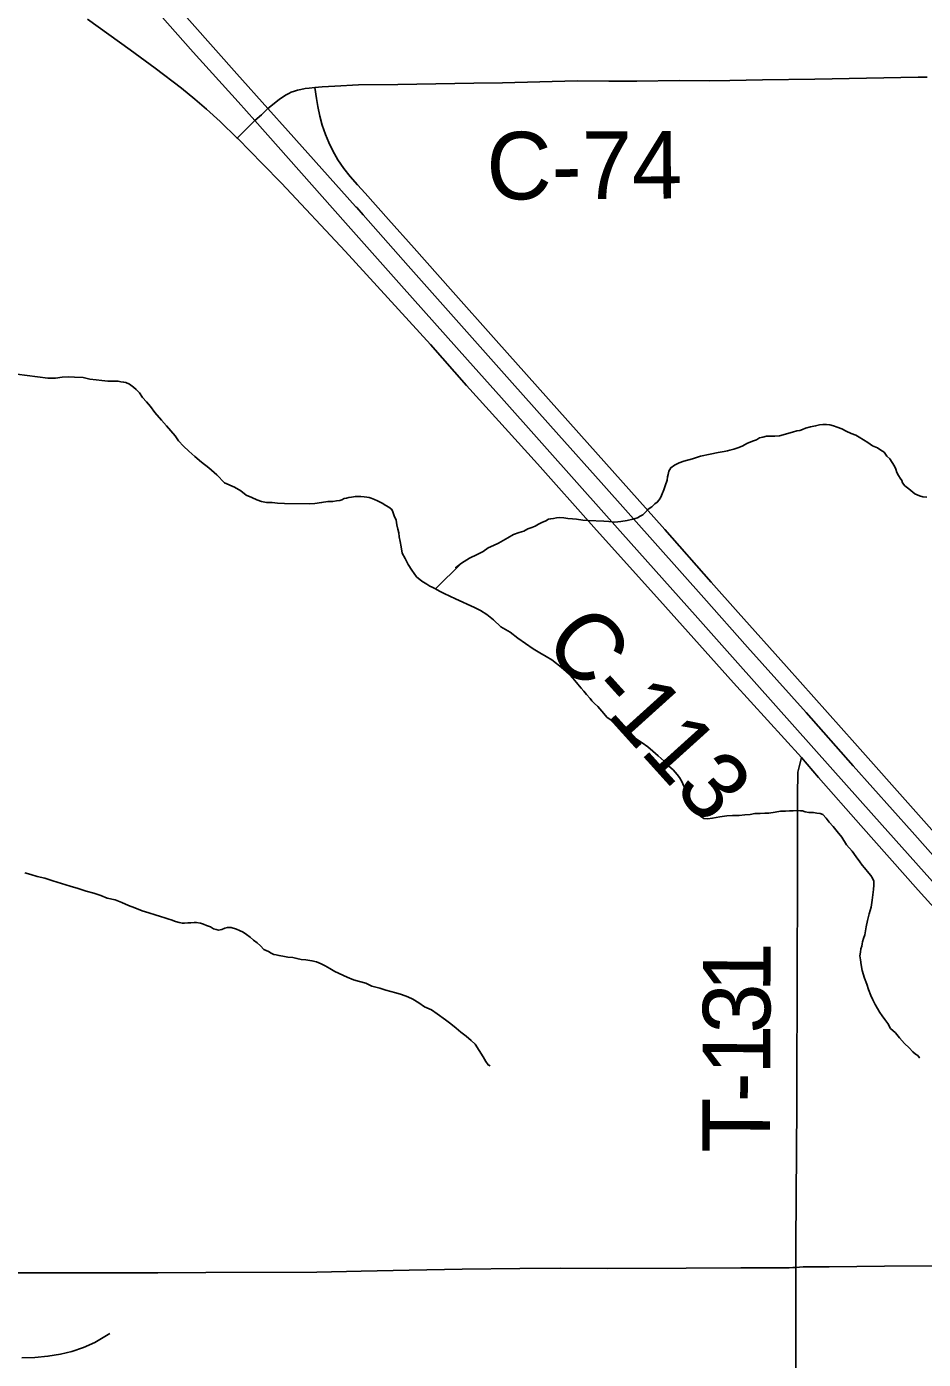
# Model space of a CAD drawing. Extents: x -17 to 88, y -5 to 22.
# Drawn here: x -12.88 to -12.125, y 15.15 to 16.271 of the extents above; entities that cross this region are included whole.
import ezdxf

# ---------------------------------------------------------------- set-up
doc = ezdxf.new("R2010")
doc.units = 0
for name, color, linetype in [('GM_X_County_Road', 7, 'Continuous'), ('GM_X_County_Road_Text', 7, 'Continuous'), ('GM_X_Minor_River', 7, 'Continuous'), ('GM_X_Township_Road', 7, 'Continuous'), ('GM_X_Township_Road_Text', 7, 'Continuous'), ('GM_X_US_Route', 7, 'Continuous')]:
    doc.layers.add(name, color=color, linetype=linetype)

msp = doc.modelspace()

# ---------------------------------------------------------------- linework, layer by layer
at = {"layer": 'GM_X_County_Road'}
for points in [[(-12.7026, 16.1772), (-12.717, 16.1911), (-12.7284, 16.2015), (-12.7383, 16.21), (-12.7494, 16.219), (-12.7716, 16.2359), (-12.7926, 16.2514), (-12.8285, 16.2771)], [(-12.6372, 16.2197), (-12.631, 16.2203), (-12.6205, 16.2209), (-12.6006, 16.2218), (-12.5676, 16.2223), (-12.5036, 16.2233), (-12.4794, 16.2236), (-12.4167, 16.2252), (-12.39, 16.2251), (-12.3664, 16.2251), (-12.3309, 16.2256), (-12.3055, 16.2252), (-12.2881, 16.2255), (-12.2607, 16.2261), (-12.2167, 16.2266), (-12.1297, 16.2283), (-12.1222, 16.2285)], [(-12.6767, 16.2019), (-12.6673, 16.2096), (-12.6637, 16.2122), (-12.6615, 16.2135), (-12.6592, 16.2147), (-12.6571, 16.2157), (-12.6545, 16.2166), (-12.6519, 16.2174), (-12.649, 16.2181), (-12.6455, 16.2188), (-12.6422, 16.2192), (-12.6372, 16.2197)], [(-12.0848, 15.5576), (-12.1831, 15.6681), (-12.2406, 15.7326), (-12.2811, 15.7781), (-12.3039, 15.8036), (-12.343, 15.8477), (-12.4153, 15.929), (-12.4847, 16.0069), (-12.5231, 16.0501), (-12.5538, 16.0844), (-12.5752, 16.1086), (-12.5951, 16.1308), (-12.6013, 16.1378), (-12.6075, 16.1448), (-12.613, 16.1516), (-12.6179, 16.1589), (-12.6222, 16.1665), (-12.6254, 16.1733), (-12.6283, 16.1802), (-12.631, 16.1879), (-12.6332, 16.1957), (-12.6349, 16.2037), (-12.6359, 16.2105), (-12.6372, 16.2197)], [(-12.7026, 16.1772), (-12.6948, 16.1849), (-12.6878, 16.1918)], [(-12.6878, 16.1918), (-12.6823, 16.1968), (-12.6767, 16.2019)], [(-12.2278, 15.6559), (-12.285, 15.7189), (-12.3423, 15.7827), (-12.4026, 15.8497), (-12.4501, 15.9031), (-12.5097, 15.969), (-12.5401, 16.0035), (-12.6117, 16.0821), (-12.6653, 16.1391), (-12.6812, 16.1556), (-12.7022, 16.1768), (-12.7026, 16.1772)], [(-11.8734, 15.2353), (-11.8786, 15.2437), (-11.9073, 15.2855), (-11.9223, 15.3068), (-11.9307, 15.3183), (-11.9361, 15.3251), (-11.9561, 15.3488), (-11.9776, 15.3737), (-12.0052, 15.4049), (-12.0402, 15.4445), (-12.0728, 15.4811), (-12.1032, 15.5148), (-12.1297, 15.5444), (-12.178, 15.5988), (-12.2137, 15.6393), (-12.2278, 15.6559)]]:
    msp.add_lwpolyline(points, dxfattribs=at)
at = {"layer": 'GM_X_Minor_River'}
for points in [[(-12.8881, 15.9786), (-12.8619, 15.9752), (-12.8555, 15.9752), (-12.8498, 15.9759), (-12.8449, 15.9763), (-12.8396, 15.9759), (-12.8323, 15.9756), (-12.8267, 15.9744), (-12.8213, 15.9737), (-12.8164, 15.9733)], [(-12.8164, 15.9733), (-12.8115, 15.9725), (-12.8073, 15.9725), (-12.8046, 15.9725), (-12.8027, 15.9725), (-12.8005, 15.9721), (-12.7982, 15.9718), (-12.7963, 15.9714), (-12.7933, 15.9702), (-12.7898, 15.9676), (-12.7876, 15.9657), (-12.7849, 15.9627), (-12.7822, 15.9589), (-12.7788, 15.9551), (-12.7754, 15.9513), (-12.772, 15.9463), (-12.7663, 15.9399), (-12.7621, 15.9349), (-12.7583, 15.9308), (-12.7549, 15.9266), (-12.7519, 15.9224), (-12.7477, 15.9179), (-12.7432, 15.9137), (-12.7382, 15.9091), (-12.7325, 15.9046), (-12.7265, 15.8996), (-12.7196, 15.8939), (-12.7132, 15.8871), (-12.7048, 15.8833), (-12.6995, 15.8803), (-12.695, 15.8768), (-12.6904, 15.8746), (-12.6862, 15.8727), (-12.6821, 15.8715), (-12.6779, 15.8704), (-12.6733, 15.8704), (-12.6688, 15.87), (-12.6627, 15.8696), (-12.6422, 15.8693), (-12.6373, 15.8696), (-12.6316, 15.8704), (-12.6263, 15.8715), (-12.6221, 15.8715), (-12.6191, 15.8719), (-12.6164, 15.8723), (-12.6145, 15.8727), (-12.6126, 15.8738), (-12.6107, 15.8742), (-12.6088, 15.8746), (-12.6065, 15.875), (-12.6031, 15.8757), (-12.6009, 15.8757), (-12.5986, 15.8757), (-12.5959, 15.8753), (-12.5936, 15.875), (-12.5917, 15.8746), (-12.5898, 15.8742), (-12.5872, 15.8731), (-12.5845, 15.8719), (-12.5807, 15.87), (-12.5777, 15.8681), (-12.575, 15.8666), (-12.5724, 15.8647), (-12.5716, 15.8628), (-12.5705, 15.8594), (-12.569, 15.8556), (-12.5682, 15.8518), (-12.5675, 15.848), (-12.5667, 15.845), (-12.5663, 15.8416), (-12.5656, 15.8378), (-12.5648, 15.8332), (-12.5637, 15.8279), (-12.5614, 15.8233), (-12.5587, 15.8184), (-12.5557, 15.8135), (-12.5519, 15.8081), (-12.5473, 15.8043), (-12.5432, 15.8017), (-12.5405, 15.8002), (-12.5386, 15.7994), (-12.5359, 15.7979), (-12.5325, 15.796), (-12.5284, 15.7941), (-12.5238, 15.7918), (-12.5189, 15.7895), (-12.5029, 15.7823), (-12.498, 15.7797), (-12.4927, 15.7763), (-12.487, 15.7717), (-12.4809, 15.766), (-12.473, 15.7614), (-12.4665, 15.7565), (-12.46, 15.752), (-12.4536, 15.7474), (-12.4479, 15.744), (-12.4426, 15.7409), (-12.438, 15.7383), (-12.4339, 15.7352), (-12.4297, 15.7318), (-12.4259, 15.7284)], [(-12.5359, 15.7979), (-12.5139, 15.8195), (-12.5189, 15.8157), (-12.5139, 15.8195), (-12.5071, 15.8237), (-12.5007, 15.8268), (-12.4957, 15.8294), (-12.4916, 15.8325), (-12.487, 15.8344), (-12.4828, 15.8363), (-12.479, 15.8385), (-12.4749, 15.8408), (-12.4703, 15.8435), (-12.4654, 15.8454), (-12.4616, 15.8465), (-12.4582, 15.8484), (-12.4548, 15.8495), (-12.4521, 15.8507), (-12.4491, 15.8522), (-12.4464, 15.8537), (-12.443, 15.8552), (-12.4407, 15.8564), (-12.4388, 15.8568), (-12.4365, 15.8571), (-12.4339, 15.8575), (-12.4312, 15.8579), (-12.4278, 15.8575), (-12.4244, 15.8571), (-12.4206, 15.8568), (-12.4172, 15.8564), (-12.4119, 15.8556), (-12.4073, 15.8553), (-12.3941, 15.8549), (-12.3899, 15.8545), (-12.3849, 15.8541), (-12.38, 15.8545), (-12.3747, 15.8553), (-12.3698, 15.8564), (-12.366, 15.8575), (-12.3637, 15.8591), (-12.3614, 15.8602), (-12.3595, 15.8621), (-12.3569, 15.8648), (-12.3538, 15.867), (-12.3512, 15.8693), (-12.3493, 15.8708), (-12.3478, 15.8727), (-12.3462, 15.875), (-12.3451, 15.8777), (-12.3436, 15.8811), (-12.3425, 15.8845), (-12.3409, 15.8894), (-12.3406, 15.8921), (-12.3402, 15.894), (-12.3394, 15.897), (-12.3379, 15.8997), (-12.3349, 15.902), (-12.3307, 15.9039), (-12.3269, 15.9054), (-12.3197, 15.9073), (-12.3129, 15.9096), (-12.3049, 15.9111), (-12.2981, 15.9126), (-12.2931, 15.9134), (-12.2901, 15.9141), (-12.2882, 15.9145), (-12.2848, 15.9153), (-12.2806, 15.9168), (-12.2772, 15.9183), (-12.2738, 15.9202), (-12.2692, 15.9221), (-12.2658, 15.9232), (-12.2632, 15.9248), (-12.2605, 15.9255), (-12.2575, 15.9263), (-12.2541, 15.9263), (-12.2503, 15.9263), (-12.2465, 15.9267), (-12.2355, 15.9297), (-12.232, 15.9308), (-12.2294, 15.9312), (-12.2271, 15.932), (-12.2245, 15.9331), (-12.2203, 15.9343), (-12.2161, 15.935), (-12.2127, 15.9358), (-12.21, 15.9362), (-12.207, 15.9362), (-12.204, 15.9358), (-12.2009, 15.935), (-12.1979, 15.9339), (-12.1941, 15.9324), (-12.1903, 15.9305), (-12.1861, 15.9286), (-12.1823, 15.9271), (-12.1793, 15.9255), (-12.1759, 15.9233), (-12.1721, 15.921), (-12.1683, 15.9183), (-12.1641, 15.9164), (-12.1611, 15.9145)], [(-12.1611, 15.9145), (-12.1584, 15.913), (-12.1562, 15.9096), (-12.1535, 15.9073), (-12.1516, 15.9043), (-12.1497, 15.9012), (-12.1486, 15.8986), (-12.1478, 15.8959), (-12.1463, 15.8933), (-12.1448, 15.891), (-12.1436, 15.8891), (-12.1429, 15.8872), (-12.141, 15.8845), (-12.1376, 15.8819), (-12.1326, 15.8777), (-12.1288, 15.8762), (-12.1258, 15.8754), (-12.1224, 15.875)], [(-12.4259, 15.7284), (-12.4225, 15.7254), (-12.4187, 15.7208), (-12.416, 15.7178), (-12.4134, 15.7144), (-12.4111, 15.7117), (-12.4088, 15.709), (-12.4058, 15.7056), (-12.4043, 15.7037), (-12.402, 15.7015), (-12.3993, 15.6988), (-12.3959, 15.695), (-12.3914, 15.6897), (-12.3849, 15.6855), (-12.38, 15.6813), (-12.3739, 15.6768), (-12.3678, 15.6722), (-12.3621, 15.6684), (-12.3572, 15.665), (-12.353, 15.6612), (-12.3485, 15.6574), (-12.3435, 15.6529), (-12.3394, 15.6487), (-12.3359, 15.6456), (-12.3325, 15.6418), (-12.3306, 15.6392), (-12.3287, 15.6358), (-12.3268, 15.632), (-12.3253, 15.6289), (-12.3242, 15.6255), (-12.3227, 15.6217), (-12.3215, 15.6187), (-12.32, 15.6164), (-12.3173, 15.613), (-12.3139, 15.6084), (-12.3128, 15.6065), (-12.3101, 15.6046), (-12.3071, 15.6043), (-12.3029, 15.605), (-12.2965, 15.6062), (-12.2908, 15.6069), (-12.2859, 15.6073), (-12.2805, 15.6073), (-12.2756, 15.6077), (-12.2711, 15.6081), (-12.2673, 15.6088), (-12.2627, 15.6088), (-12.2589, 15.6092), (-12.2555, 15.6092), (-12.2502, 15.61), (-12.2456, 15.6107), (-12.2415, 15.6107), (-12.238, 15.6111), (-12.235, 15.6111), (-12.232, 15.6115), (-12.2289, 15.6111), (-12.227, 15.6111), (-12.2248, 15.6103), (-12.2217, 15.6096), (-12.2179, 15.6096), (-12.2149, 15.6092), (-12.2122, 15.6088), (-12.21, 15.6081), (-12.2073, 15.605), (-12.2047, 15.6016), (-12.2012, 15.5978), (-12.1978, 15.5936), (-12.194, 15.5891), (-12.1902, 15.5826), (-12.1853, 15.5773), (-12.1819, 15.5724), (-12.1788, 15.5682), (-12.1769, 15.5655), (-12.175, 15.5633), (-12.1712, 15.5587), (-12.1697, 15.5568), (-12.1682, 15.5545), (-12.1671, 15.5519), (-12.1671, 15.5485), (-12.1675, 15.545), (-12.1678, 15.5405), (-12.1686, 15.5359), (-12.1693, 15.5302), (-12.1709, 15.5245), (-12.1724, 15.5188), (-12.1735, 15.5135), (-12.1747, 15.5067), (-12.1758, 15.5036), (-12.1765, 15.501), (-12.1769, 15.4991), (-12.1773, 15.4972), (-12.1781, 15.4949), (-12.1784, 15.4923), (-12.1788, 15.4892), (-12.1784, 15.4858), (-12.1777, 15.4816), (-12.1769, 15.4767), (-12.175, 15.4702), (-12.1731, 15.4653), (-12.1716, 15.4607), (-12.1697, 15.4558)], [(-12.8812, 15.559), (-12.8763, 15.5575), (-12.8709, 15.5559), (-12.8645, 15.5544), (-12.8577, 15.5521), (-12.8504, 15.5499), (-12.8432, 15.5476), (-12.8364, 15.5457), (-12.8296, 15.5434), (-12.8231, 15.5419), (-12.8174, 15.54), (-12.8121, 15.5377), (-12.8053, 15.5362), (-12.7996, 15.5339), (-12.7939, 15.5316), (-12.7886, 15.5294), (-12.7825, 15.5271), (-12.7768, 15.5252), (-12.7715, 15.5237), (-12.767, 15.5222), (-12.7635, 15.521), (-12.7601, 15.5199)], [(-12.7601, 15.5199), (-12.7582, 15.5195), (-12.7544, 15.518), (-12.7514, 15.5172), (-12.7487, 15.5165), (-12.7468, 15.5165), (-12.7442, 15.5168), (-12.7415, 15.5168), (-12.7389, 15.5172), (-12.737, 15.5172), (-12.7336, 15.5165), (-12.7309, 15.5157), (-12.7283, 15.5146), (-12.7252, 15.5134), (-12.7226, 15.5119), (-12.7203, 15.5112), (-12.7184, 15.5108), (-12.7154, 15.5112), (-12.7131, 15.5123), (-12.7108, 15.5131), (-12.7078, 15.5131), (-12.7032, 15.5115), (-12.7006, 15.5104), (-12.6975, 15.5089), (-12.6949, 15.507), (-12.6918, 15.5047), (-12.6888, 15.5024), (-12.6858, 15.5001), (-12.6831, 15.4975), (-12.6801, 15.4945), (-12.6763, 15.4929), (-12.674, 15.4914), (-12.6717, 15.4903), (-12.6698, 15.4899), (-12.6675, 15.4895), (-12.6641, 15.4888), (-12.6599, 15.488), (-12.6558, 15.4876), (-12.6524, 15.4869), (-12.6489, 15.4861), (-12.6448, 15.4857), (-12.6398, 15.485), (-12.636, 15.4842), (-12.6319, 15.4823), (-12.6285, 15.4808), (-12.6247, 15.4785), (-12.6205, 15.4759), (-12.6102, 15.4713), (-12.6049, 15.469), (-12.5996, 15.4675), (-12.5943, 15.466), (-12.5894, 15.4637), (-12.5825, 15.4618), (-12.5776, 15.4603), (-12.5734, 15.4592), (-12.5693, 15.458), (-12.5643, 15.4565), (-12.559, 15.4546), (-12.5548, 15.4527), (-12.5499, 15.4497), (-12.545, 15.4462), (-12.5393, 15.4436), (-12.5343, 15.4402), (-12.5275, 15.4352), (-12.523, 15.4318), (-12.5184, 15.4284), (-12.5146, 15.425), (-12.5101, 15.4216), (-12.5059, 15.4178), (-12.5025, 15.4147), (-12.4956, 15.4041), (-12.4934, 15.4003), (-12.4915, 15.3973), (-12.4899, 15.3965)], [(-12.1697, 15.4558), (-12.1678, 15.452), (-12.1659, 15.4482), (-12.164, 15.4448), (-12.1621, 15.4414), (-12.1602, 15.4387), (-12.1579, 15.4357), (-12.1553, 15.4323), (-12.153, 15.4281), (-12.1488, 15.4243), (-12.1454, 15.4201), (-12.1412, 15.4155), (-12.1374, 15.4118), (-12.1344, 15.4083), (-12.1321, 15.4064), (-12.1302, 15.4053), (-12.1287, 15.4034), (-12.1302, 15.4053), (-12.1287, 15.4034)], [(-12.8838, 15.151), (-12.8728, 15.1513), (-12.8618, 15.1523), (-12.8512, 15.1541), (-12.8417, 15.1563), (-12.8318, 15.1596), (-12.8223, 15.1637), (-12.8097, 15.1715)]]:
    msp.add_lwpolyline(points, dxfattribs=at)
at = {"layer": 'GM_X_Township_Road'}
for points in [[(-12.2326, 15.227), (-12.2326, 15.2467), (-12.2321, 15.325), (-12.2319, 15.3623), (-12.2319, 15.3971), (-12.2316, 15.4511), (-12.2315, 15.4927), (-12.2313, 15.5331), (-12.2312, 15.5586), (-12.2312, 15.576), (-12.2312, 15.5934), (-12.2313, 15.6238), (-12.2309, 15.6437), (-12.2278, 15.6559)], [(-12.9031, 15.2225), (-12.8191, 15.2224), (-12.7694, 15.2225), (-12.729, 15.2227), (-12.6357, 15.2231), (-12.5984, 15.2237), (-12.558, 15.2248), (-12.5133, 15.2256), (-12.4648, 15.2261), (-12.4306, 15.2263), (-12.3909, 15.2262), (-12.3249, 15.2264), (-12.2789, 15.2265), (-12.2441, 15.2267), (-12.2382, 15.2267), (-12.2353, 15.2268), (-12.2326, 15.227)], [(-12.9031, 15.2225), (-12.8191, 15.2224), (-12.7694, 15.2225), (-12.729, 15.2227), (-12.6357, 15.2231), (-12.5984, 15.2237), (-12.558, 15.2248), (-12.5133, 15.2256), (-12.4648, 15.2261), (-12.4306, 15.2263), (-12.3909, 15.2262), (-12.3249, 15.2264), (-12.2789, 15.2265), (-12.2441, 15.2267), (-12.2382, 15.2267), (-12.2353, 15.2268), (-12.2326, 15.227)], [(-12.2329, 15.117), (-12.2327, 15.1543), (-12.2327, 15.1916), (-12.2326, 15.227)], [(-12.2326, 15.227), (-12.2296, 15.2273), (-12.2265, 15.2275), (-12.2046, 15.2275), (-12.1582, 15.228), (-12.102, 15.2282), (-12.0678, 15.2285), (-12.0252, 15.2294), (-11.9949, 15.2299), (-11.9752, 15.2299), (-11.9414, 15.2303), (-11.9044, 15.2309), (-11.8889, 15.2303), (-11.8856, 15.2305), (-11.8825, 15.2309), (-11.8807, 15.2313), (-11.8792, 15.2318), (-11.8764, 15.2334), (-11.8734, 15.2353)], [(-12.2326, 15.227), (-12.2296, 15.2273), (-12.2265, 15.2275), (-12.2046, 15.2275), (-12.1582, 15.228), (-12.102, 15.2282), (-12.0678, 15.2285), (-12.0252, 15.2294), (-11.9949, 15.2299), (-11.9752, 15.2299), (-11.9414, 15.2303), (-11.9044, 15.2309), (-11.8889, 15.2303), (-11.8856, 15.2305), (-11.8825, 15.2309), (-11.8807, 15.2313), (-11.8792, 15.2318), (-11.8764, 15.2334), (-11.8734, 15.2353)]]:
    msp.add_lwpolyline(points, dxfattribs=at)
at = {"layer": 'GM_X_US_Route'}
for points in [[(-11.9522, 15.388), (-11.9821, 15.4216), (-12.0291, 15.4746), (-12.0755, 15.5264), (-12.1348, 15.5935), (-12.1844, 15.6491), (-12.224, 15.6938), (-12.2733, 15.7489), (-12.3102, 15.7902), (-12.3489, 15.8339), (-12.3964, 15.8873), (-12.432, 15.9272), (-12.4713, 15.9712), (-12.5588, 16.0697), (-12.5967, 16.1125), (-12.6021, 16.1186), (-12.6025, 16.119), (-12.603, 16.1195), (-12.6598, 16.1829), (-12.6767, 16.2019), (-12.7028, 16.2312), (-12.7803, 16.3186)], [(-11.8385, 15.231), (-11.853, 15.2499), (-11.8668, 15.2667), (-11.8696, 15.27), (-11.8959, 15.3015), (-11.9162, 15.325), (-11.9947, 15.4133), (-12.0587, 15.4852), (-12.1012, 15.5331), (-12.1671, 15.6068), (-12.2038, 15.6481), (-12.2815, 15.7354), (-12.3174, 15.7758), (-12.3783, 15.844), (-12.4146, 15.8848), (-12.4802, 15.9587), (-12.5088, 15.9907), (-12.5643, 16.0528), (-12.6114, 16.1058), (-12.6878, 16.1918), (-12.7018, 16.2075), (-12.7396, 16.2495), (-12.7677, 16.2811)]]:
    msp.add_lwpolyline(points, dxfattribs=at)

# ---------------------------------------------------------------- texts
at = {"layer": 'GM_X_County_Road_Text'}
for s, rotation, p in [('C-74', 0.3395, (-12.4928, 16.1254)), ('C-113', 312.0874, (-12.4466, 15.7514))]:
    msp.add_text(s, height=0.05682, rotation=rotation, dxfattribs=at).set_placement(p)
at = {"layer": 'GM_X_Township_Road_Text'}
for s, rotation, p in [('1', 89.4545, (-12.2541, 15.4582)), ('3', 89.7637, (-12.2542, 15.4236)), ('1', 89.8069, (-12.2543, 15.3889)), ('-', 89.8089, (-12.2544, 15.3657)), ('T', 89.8043, (-12.2546, 15.3233))]:
    msp.add_text(s, height=0.0568, rotation=rotation, dxfattribs=at).set_placement(p)

doc.saveas('drawing.dxf')
